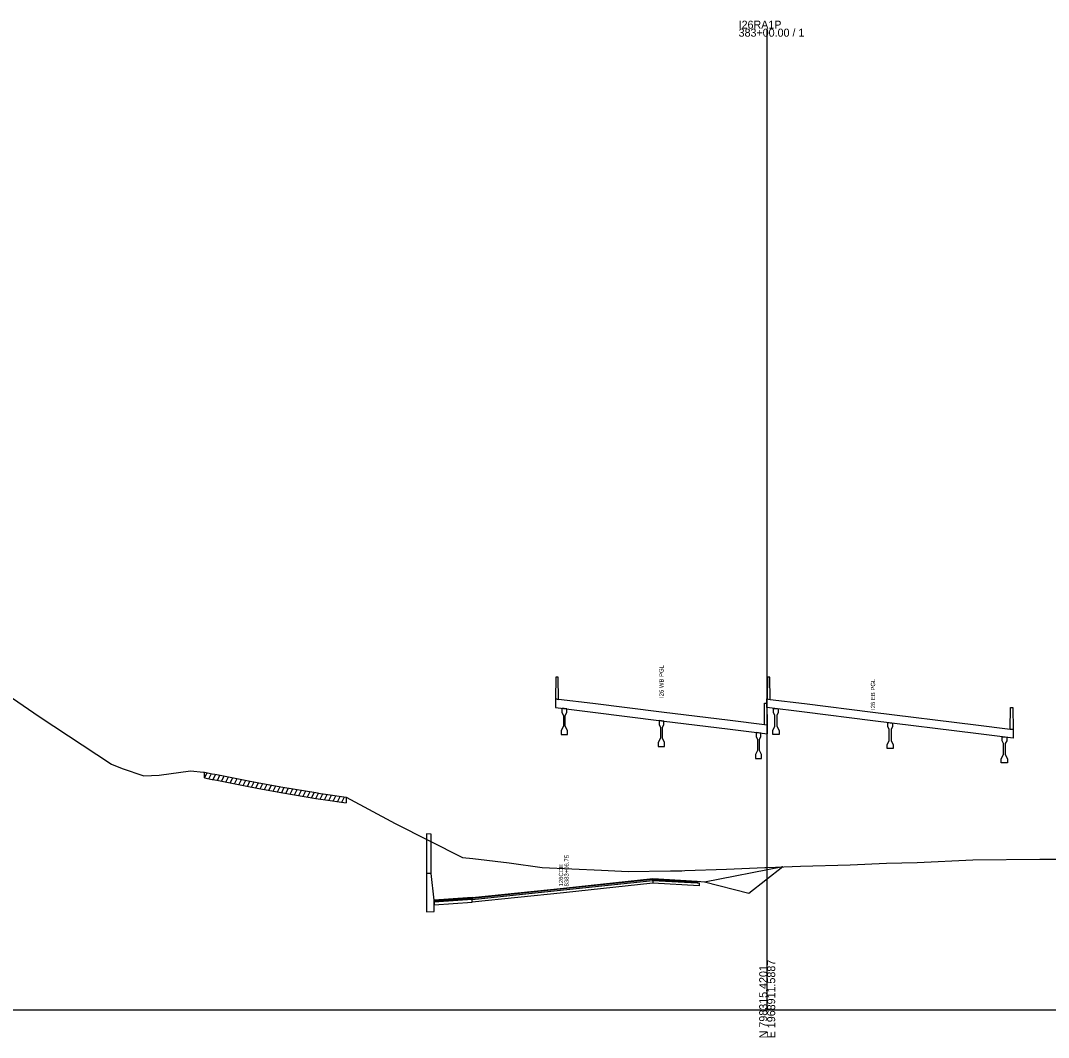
# Model space of a CAD drawing. Extents: x 1017 to 19997, y -1947 to 50737.
# Drawn here: x 14338.9 to 14698.4, y 32990.3 to 33346 of the extents above; entities that cross this region are included whole.
import ezdxf

# ---------------------------------------------------------------- set-up
doc = ezdxf.new("R2010")
doc.units = 0
for name, color, linetype in [('RD_GPK_XS_Cell', 7, 'Continuous'), ('RD_XS_Base', 7, 'Continuous'), ('RD_XS_ExGround', 7, 'Continuous'), ('RD_XS_ExPaveRet', 7, 'Continuous'), ('RD_XS_Greenside', 7, 'Continuous'), ('RD_XS_MedBWall', 7, 'Continuous'), ('RD_XS_Pave', 7, 'Continuous'), ('RD_XS_PaveOvlay', 7, 'Continuous'), ('RD_XS_TieSlope', 7, 'Continuous'), ('RD_XS_TX_Notes', 7, 'Continuous')]:
    doc.layers.add(name, color=color, linetype=linetype)

msp = doc.modelspace()

# ---------------------------------------------------------------- linework, layer by layer
at = {"layer": 'RD_GPK_XS_Cell'}
for p, q in [((14600, 33000), (14600, 33343.15)), ((14000, 33000), (14600, 33000)), ((14600, 33000), (15200, 33000))]:
    msp.add_line(p, q, dxfattribs=at)
at = {"layer": 'RD_XS_Base'}
for points in [[(14560.03, 33044.23), (14528.72, 33040.91), (14496.77, 33037.59)], [(14560.03, 33045.23), (14560.03, 33044.23)], [(14560.03, 33045.23), (14575.53, 33044.38), (14576.18, 33044.35)], [(14576.18, 33043.35), (14560.03, 33044.23)], [(14576.18, 33044.35), (14576.18, 33043.35)], [(14496.77, 33038.59), (14483.46, 33037.68)], [(14483.46, 33037.68), (14483.46, 33036.68)], [(14483.46, 33036.68), (14496.77, 33037.59)], [(14496.77, 33037.59), (14496.77, 33038.59)]]:
    msp.add_lwpolyline(points, dxfattribs=at)
at = {"layer": 'RD_XS_ExGround'}
msp.add_lwpolyline([(14336.02, 33108.97), (14345.37, 33102.61), (14370.61, 33085.84), (14374.43, 33084.37), (14382.02, 33081.86), (14387.28, 33082.09), (14398.31, 33083.56), (14402.82, 33083.12), (14403.18, 33083.08), (14405.86, 33082.56), (14406.8, 33082.37), (14407.48, 33082.24), (14419.2, 33079.92), (14423.44, 33079.16), (14430.63, 33077.88), (14442.17, 33075.94), (14443.78, 33075.67), (14444.75, 33075.52), (14452.72, 33074.31), (14469.91, 33065.1), (14493.44, 33053.19), (14497.07, 33052.9), (14509.74, 33051.34), (14521.25, 33049.77), (14542.1, 33048.77), (14551.38, 33048.3), (14566.21, 33048.55), (14570.19, 33048.6), (14571.18, 33048.67), (14585.78, 33049.19), (14599.23, 33049.73), (14600, 33049.76), (14611.64, 33050.22), (14628.97, 33050.73), (14641.77, 33051.23), (14652.4, 33051.48), (14671.89, 33052.46), (14695.37, 33052.69), (14702.02, 33052.69)], dxfattribs=at)
at = {"layer": 'RD_XS_ExPaveRet'}
for p, q in [((14403.18, 33081.08), (14403.18, 33083.08)), ((14403.18, 33081.08), (14404.09, 33082.9)), ((14403.18, 33081.08), (14405.86, 33080.56)), ((14404.68, 33080.79), (14405.59, 33082.61)), ((14405.86, 33080.56), (14406.8, 33080.37)), ((14406.18, 33080.49), (14407.09, 33082.31)), ((14406.8, 33080.37), (14407.48, 33080.24)), ((14407.48, 33080.24), (14419.2, 33077.92)), ((14407.68, 33080.2), (14408.59, 33082.02)), ((14409.18, 33079.9), (14410.09, 33081.72)), ((14410.68, 33079.6), (14411.59, 33081.42)), ((14412.18, 33079.31), (14413.09, 33081.13)), ((14413.68, 33079.01), (14414.59, 33080.83)), ((14415.18, 33078.71), (14416.09, 33080.53)), ((14416.68, 33078.42), (14417.59, 33080.24)), ((14418.18, 33078.12), (14419.09, 33079.94)), ((14419.68, 33077.83), (14420.6, 33079.67)), ((14421.18, 33077.56), (14422.1, 33079.4)), ((14422.68, 33077.29), (14423.6, 33079.13)), ((14419.2, 33077.92), (14423.44, 33077.16)), ((14423.44, 33077.16), (14430.63, 33075.88)), ((14424.18, 33077.03), (14425.1, 33078.86)), ((14425.68, 33076.76), (14426.6, 33078.6)), ((14427.18, 33076.49), (14428.1, 33078.33)), ((14428.68, 33076.22), (14429.6, 33078.06)), ((14430.18, 33075.96), (14431.1, 33077.8)), ((14430.63, 33075.88), (14442.17, 33073.94)), ((14431.68, 33075.7), (14432.6, 33077.55)), ((14433.18, 33075.45), (14434.1, 33077.29)), ((14434.68, 33075.2), (14435.6, 33077.04)), ((14436.18, 33074.95), (14437.1, 33076.79)), ((14437.68, 33074.69), (14438.6, 33076.54)), ((14439.18, 33074.44), (14440.1, 33076.29)), ((14440.68, 33074.19), (14441.6, 33076.04)), ((14442.18, 33073.94), (14443.1, 33075.78)), ((14443.68, 33073.69), (14444.61, 33075.54)), ((14442.17, 33073.94), (14443.78, 33073.67)), ((14443.78, 33073.67), (14444.75, 33073.52)), ((14444.75, 33073.52), (14452.72, 33072.31)), ((14445.18, 33073.45), (14446.11, 33075.31)), ((14446.68, 33073.23), (14447.61, 33075.09)), ((14448.18, 33073), (14449.11, 33074.86)), ((14449.68, 33072.77), (14450.61, 33074.63)), ((14451.18, 33072.55), (14452.11, 33074.41)), ((14452.72, 33074.31), (14452.72, 33072.31))]:
    msp.add_line(p, q, dxfattribs=at)
at = {"layer": 'RD_XS_Greenside'}
for points in [[(14578.12, 33044.72), (14605.47, 33050.09)], [(14575.53, 33045.02), (14578.12, 33044.72)], [(14578.12, 33044.72), (14593.61, 33040.83)]]:
    msp.add_lwpolyline(points, dxfattribs=at)
at = {"layer": 'RD_XS_MedBWall'}
for points in [[(14482.46, 33061.37), (14480.79, 33061.58)], [(14480.79, 33061.58), (14480.79, 33034.29)], [(14482.46, 33047.65), (14482.46, 33061.37)], [(14483.46, 33038.32), (14482.46, 33047.65), (14480.79, 33047.63)], [(14480.79, 33047.63), (14480.79, 33034.29)], [(14483.46, 33038.32), (14482.46, 33047.65)], [(14483.46, 33034.32), (14483.46, 33038.32)], [(14480.79, 33034.29), (14483.46, 33034.32)]]:
    msp.add_lwpolyline(points, dxfattribs=at)
at = {"layer": 'RD_XS_Pave'}
for points in [[(14560.03, 33045.55), (14528.72, 33042.23), (14496.77, 33038.91)], [(14496.77, 33038.59), (14528.72, 33041.91), (14560.03, 33045.23)], [(14560.03, 33045.23), (14560.03, 33045.55)], [(14560.03, 33045.55), (14575.53, 33044.7)], [(14575.53, 33044.38), (14560.03, 33045.23)], [(14575.53, 33044.7), (14575.53, 33044.38)], [(14496.77, 33038.91), (14483.46, 33038)], [(14483.46, 33038), (14483.46, 33037.68)], [(14496.77, 33038.91), (14496.77, 33038.59)]]:
    msp.add_lwpolyline(points, dxfattribs=at)
at = {"layer": 'RD_XS_PaveOvlay'}
for points in [[(14527, 33108.56), (14526.92, 33116.35), (14526.08, 33116.35), (14526, 33108.69)], [(14601, 33108.56), (14600.92, 33116.35), (14600.08, 33116.35), (14600, 33108.69)], [(14600.08, 33099.5), (14599, 33099.63), (14587, 33101.12), (14563, 33104.1), (14539, 33107.07), (14527, 33108.56), (14525.92, 33108.7)], [(14525.92, 33108.7), (14525.92, 33105.7)], [(14526, 33108.69), (14527, 33108.56)], [(14599.92, 33105.7), (14599.92, 33108.7)], [(14599.92, 33108.7), (14601, 33108.56), (14613, 33107.07), (14637, 33104.1), (14673, 33099.63), (14685, 33098.15), (14686.08, 33098.01)], [(14600, 33108.69), (14601, 33108.56)], [(14525.92, 33105.7), (14539, 33104.07), (14563, 33101.1), (14587, 33098.12), (14600.08, 33096.5)], [(14529.88, 33105.2), (14529.04, 33105.31), (14528.21, 33105.41)], [(14528.21, 33105.41), (14528.21, 33103.97)], [(14529.88, 33103.97), (14529.88, 33105.2)], [(14599, 33099.63), (14599.08, 33107.18), (14599.92, 33107.18), (14600, 33099.51)], [(14686.08, 33095.01), (14673, 33096.63), (14637, 33101.1), (14613, 33104.07), (14599.92, 33105.7)], [(14602.21, 33103.97), (14602.21, 33105.41)], [(14602.21, 33105.41), (14603.04, 33105.31), (14603.88, 33105.2)], [(14603.88, 33105.2), (14603.88, 33103.97)], [(14685, 33098.15), (14685.08, 33105.69), (14685.92, 33105.69), (14686, 33098.02)], [(14528.21, 33103.97), (14528.71, 33102.97)], [(14528.71, 33102.97), (14528.71, 33099.14)], [(14529.38, 33102.97), (14529.88, 33103.97)], [(14529.38, 33099.14), (14529.38, 33102.97)], [(14563.83, 33100.99), (14563, 33101.1), (14562.17, 33101.2)], [(14562.17, 33101.2), (14562.17, 33099.76)], [(14563.83, 33099.76), (14563.83, 33100.99)], [(14602.71, 33102.97), (14602.21, 33103.97)], [(14602.71, 33099.14), (14602.71, 33102.97)], [(14603.88, 33103.97), (14603.38, 33102.97)], [(14603.38, 33102.97), (14603.38, 33099.14)], [(14528.71, 33099.14), (14527.96, 33097.64)], [(14527.96, 33097.64), (14527.96, 33096.31)], [(14530.13, 33097.64), (14529.38, 33099.14)], [(14530.13, 33096.31), (14530.13, 33097.64)], [(14562.17, 33099.76), (14562.67, 33098.76)], [(14562.67, 33098.76), (14562.67, 33094.93)], [(14563.33, 33098.76), (14563.83, 33099.76)], [(14563.33, 33094.93), (14563.33, 33098.76)], [(14600, 33099.51), (14599, 33099.63)], [(14600.08, 33096.5), (14600.08, 33099.5)], [(14601.96, 33097.64), (14602.71, 33099.14)], [(14601.96, 33096.31), (14601.96, 33097.64)], [(14603.38, 33099.14), (14604.13, 33097.64)], [(14604.13, 33097.64), (14604.13, 33096.31)], [(14642.17, 33099.02), (14642.17, 33100.46)], [(14642.17, 33100.46), (14643, 33100.35), (14643.83, 33100.25)], [(14642.67, 33098.02), (14642.17, 33099.02)], [(14642.67, 33094.19), (14642.67, 33098.02)], [(14643.83, 33099.02), (14643.33, 33098.02)], [(14643.33, 33098.02), (14643.33, 33094.19)], [(14643.83, 33100.25), (14643.83, 33099.02)], [(14686, 33098.02), (14685, 33098.15)], [(14686.08, 33098.01), (14686.08, 33095.01)], [(14527.96, 33096.31), (14529.04, 33096.31), (14530.13, 33096.31)], [(14562.67, 33094.93), (14561.92, 33093.43)], [(14561.92, 33093.43), (14561.92, 33092.1)], [(14564.08, 33093.43), (14563.33, 33094.93)], [(14564.08, 33092.1), (14564.08, 33093.43)], [(14597.79, 33096.78), (14596.96, 33096.89), (14596.13, 33096.99)], [(14596.13, 33096.99), (14596.13, 33095.55)], [(14596.13, 33095.55), (14596.63, 33094.55)], [(14596.63, 33094.55), (14596.63, 33090.72)], [(14597.29, 33094.55), (14597.79, 33095.55)], [(14597.29, 33090.72), (14597.29, 33094.55)], [(14597.79, 33095.55), (14597.79, 33096.78)], [(14604.13, 33096.31), (14603.04, 33096.31), (14601.96, 33096.31)], [(14641.92, 33092.69), (14642.67, 33094.19)], [(14643.33, 33094.19), (14644.08, 33092.69)], [(14682.13, 33095.5), (14682.96, 33095.4), (14683.79, 33095.3)], [(14682.13, 33094.07), (14682.13, 33095.5)], [(14682.63, 33093.07), (14682.13, 33094.07)], [(14683.79, 33094.07), (14683.29, 33093.07)], [(14683.79, 33095.3), (14683.79, 33094.07)], [(14561.92, 33092.1), (14563, 33092.1), (14564.08, 33092.1)], [(14596.63, 33090.72), (14595.88, 33089.22)], [(14598.04, 33089.22), (14597.29, 33090.72)], [(14641.92, 33091.35), (14641.92, 33092.69)], [(14644.08, 33091.35), (14643, 33091.35), (14641.92, 33091.35)], [(14644.08, 33092.69), (14644.08, 33091.35)], [(14682.63, 33089.23), (14682.63, 33093.07)], [(14683.29, 33093.07), (14683.29, 33089.23)], [(14595.88, 33089.22), (14595.88, 33087.89)], [(14595.88, 33087.89), (14596.96, 33087.89), (14598.04, 33087.89)], [(14598.04, 33087.89), (14598.04, 33089.22)], [(14681.88, 33087.73), (14682.63, 33089.23)], [(14681.88, 33086.4), (14681.88, 33087.73)], [(14684.04, 33086.4), (14682.96, 33086.4), (14681.88, 33086.4)], [(14683.29, 33089.23), (14684.04, 33087.73)], [(14684.04, 33087.73), (14684.04, 33086.4)], [(14496.77, 33039.22), (14528.72, 33042.55), (14560.03, 33045.86)], [(14560.03, 33045.86), (14560.03, 33045.55)], [(14560.03, 33045.86), (14575.53, 33045.02)], [(14575.53, 33045.02), (14575.53, 33044.7)], [(14496.77, 33039.22), (14483.46, 33038.32)], [(14483.46, 33038.32), (14483.46, 33038)], [(14496.77, 33038.91), (14496.77, 33039.22)]]:
    msp.add_lwpolyline(points, dxfattribs=at)
at = {"layer": 'RD_XS_TieSlope'}
msp.add_lwpolyline([(14593.61, 33040.83), (14605.47, 33050.09)], dxfattribs=at)

# ---------------------------------------------------------------- texts
at = {"layer": 'RD_GPK_XS_Cell'}
for s, p in [('I26RA1P', (14590, 33343.15)), ('383+00.00 / 1', (14590, 33340.35))]:
    msp.add_text(s, height=2.8, dxfattribs=at).set_placement(p)
for s, p in [('N 798315.4201', (14600, 32990)), ('E 1968911.5887', (14602.8, 32990))]:
    msp.add_text(s, height=2.8, rotation=90, dxfattribs=at).set_placement(p)
at = {"layer": 'RD_XS_TX_Notes'}
for s, p in [('I26 WB PGL', (14563.75, 33109.04)), ('I26 EB PGL', (14637.75, 33104.83)), (' 126CDE', (14528.63, 33042.55)), (' 8383+06.75', (14530.58, 33042.55))]:
    msp.add_text(s, height=1.5, rotation=90, dxfattribs=at).set_placement(p)

doc.saveas('drawing.dxf')
